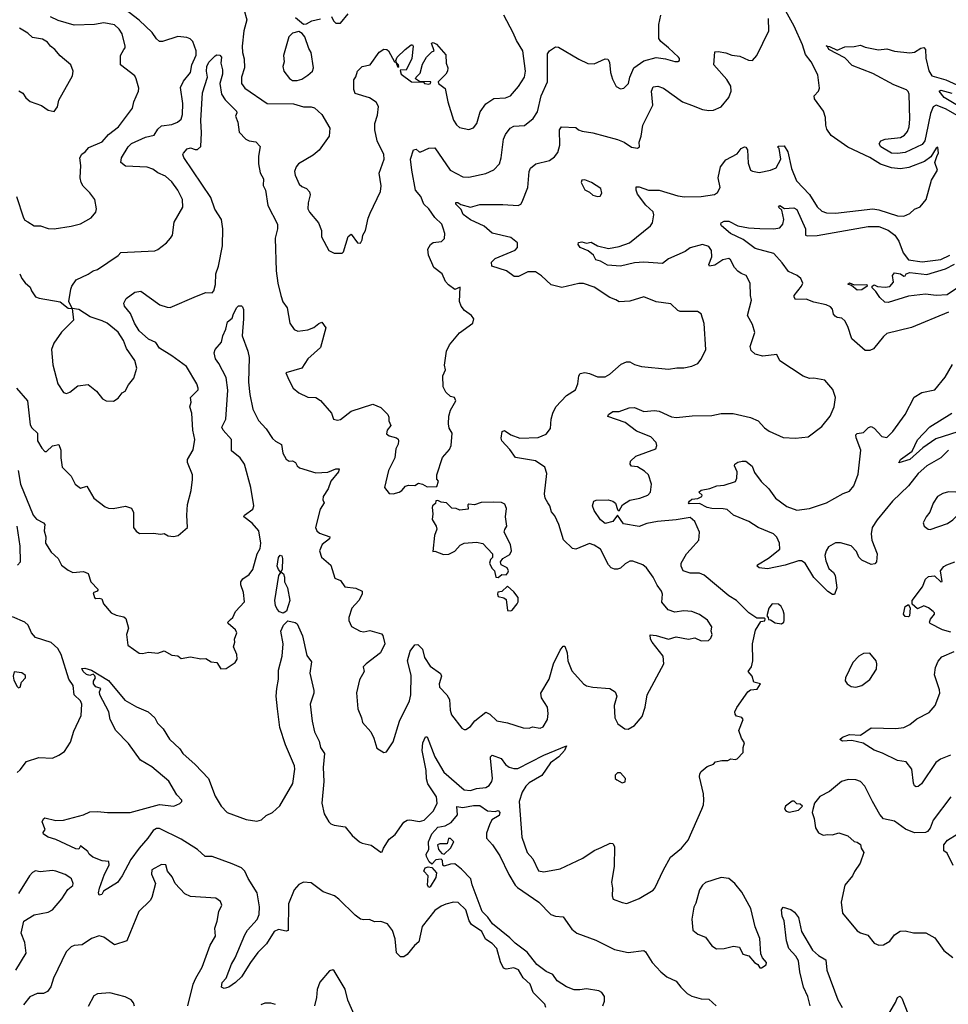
# Model space of a CAD drawing. Extents: x 1954683 to 2060285, y 904798 to 1016299.
# Tile 300 of 472: x 2017112 to 2023113, y 953075 to 959437. Entities that reach past the tile are written whole.
import ezdxf

# ---------------------------------------------------------------- set-up
doc = ezdxf.new("R2010")
doc.units = 0

msp = doc.modelspace()

# ---------------------------------------------------------------- linework, layer by layer
at = {"layer": '0CON10XD'}
for points in [[(2017091.8, 958295), (2017136.3, 958156.3), (2017145, 958142), (2017165, 958130.8), (2017205, 958104.3), (2017245.7, 958105.7), (2017295, 958087.1), (2017335, 958085.8), (2017445, 958102), (2017505, 958118), (2017574.3, 958155.7), (2017605, 958193.3), (2017609.2, 958215), (2017596.9, 958275), (2017565, 958318), (2017521.7, 958361.7), (2017508.6, 958385), (2017502.2, 958415), (2017506.2, 958495), (2017501.1, 958545), (2017512.9, 958567.1), (2017535, 958582.5), (2017558.9, 958611.1), (2017645, 958647.5), (2017685.3, 958694.7), (2017750.6, 958745), (2017840.5, 958865), (2017849.6, 958905), (2017880.8, 958975), (2017882.5, 958995), (2017865.7, 959055), (2017855, 959073.3), (2017762.5, 959145), (2017762.5, 959205), (2017785, 959244.2), (2017793.8, 959255), (2017793.9, 959266.1), (2017774.5, 959344.5), (2017755.8, 959375), (2017725, 959404), (2017655, 959417.1), (2017595, 959405.6), (2017465, 959401.6), (2017360.6, 959430.6), (2017311.2, 959455)], [(2017111.9, 957795), (2017125.8, 957765), (2017147.6, 957737.6), (2017179.1, 957709.1), (2017187.5, 957685), (2017215, 957646.2), (2017237.3, 957637.3), (2017373.9, 957613.9), (2017425, 957573.3), (2017450, 957570), (2017460, 957495), (2017382.1, 957417.9), (2017332.6, 957347.4), (2017317.5, 957305), (2017325.8, 957205.8), (2017358, 957085), (2017395, 957027.5), (2017415, 957022.5), (2017435, 957031.2), (2017488.3, 957071.7), (2017555, 957080), (2017607.7, 957037.7), (2017647, 956987), (2017670, 956975), (2017718.3, 956971.7), (2017747.7, 956992.3), (2017775, 957026.7), (2017793, 957037), (2017815, 957077.5), (2017848.8, 957121.2), (2017868.8, 957185), (2017855.7, 957235), (2017802.9, 957312.9), (2017783.4, 957363.4), (2017748.7, 957418.7), (2017677.1, 957475), (2017645, 957491.8), (2017566.9, 957516.9), (2017495, 957563.3), (2017450, 957570), (2017430, 957615), (2017442.9, 957695), (2017449.2, 957715), (2017476.2, 957755), (2017555, 957791.9), (2017585.7, 957814.3), (2017615, 957823.1), (2017747.3, 957912.7), (2017766.4, 957933.6), (2017985, 957942.5), (2018005, 957951.2), (2018060, 957995), (2018086.7, 958025), (2018098.8, 958045), (2018111.3, 958128.7), (2018167.1, 958225), (2018164.4, 958275), (2018134.6, 958334.6), (2018095, 958389.2), (2018053.8, 958425), (2018005, 958447.8), (2017971.6, 958471.6), (2017935, 958484), (2017795, 958490), (2017766.2, 958515), (2017769.2, 958545), (2017812.5, 958615), (2017835, 958636.7), (2017925, 958677.3), (2017980.3, 958689.7), (2018005, 958730), (2018028.9, 958751.1), (2018095, 958760), (2018131.4, 958775), (2018154.5, 958795), (2018163.6, 958825), (2018165.9, 958895), (2018151.5, 958998.5), (2018171.5, 959038.5), (2018215.3, 959095), (2018225.3, 959144.7), (2018251.8, 959208.2), (2018253.1, 959235), (2018230, 959295), (2018213.2, 959313.2), (2018192.1, 959322.1), (2018135, 959328.8), (2018035, 959295.4), (2018015, 959295.5), (2017995, 959313.1), (2017967.9, 959355), (2017884.2, 959434.2), (2017791.9, 959505)], [(2018433.6, 953176.4), (2018416.1, 953186.1), (2018420.5, 953215), (2018446.9, 953243.1), (2018481.1, 953335), (2018504.1, 953375.9), (2018567.1, 953525), (2018585, 953553.3), (2018647.6, 953622.4), (2018660.5, 953655), (2018662, 953705), (2018647.3, 953795), (2018588.6, 953888.6), (2018566.8, 953935), (2018545, 953956.3), (2018485, 953983), (2018355, 954029.2), (2018310.6, 954030.6), (2018260.9, 954075), (2018155, 954141.6), (2018015, 954210.2), (2017995, 954210.8), (2017975, 954197.8), (2017941.1, 954148.9), (2017884.1, 954085), (2017829.7, 954010.3), (2017774.6, 953905), (2017745, 953863.1), (2017654.4, 953805.6), (2017642.5, 953785), (2017625, 953781.2), (2017620.8, 953795), (2017628.6, 953825), (2017660, 953915), (2017690.6, 953975), (2017687.2, 953997.2), (2017645, 954001.6), (2017585, 954026.1), (2017560, 954045), (2017552.9, 954062.9), (2017505, 954098.6), (2017495, 954077.8), (2017475, 954080), (2017345, 954140.9), (2017295.5, 954155.5), (2017265, 954173.8), (2017264.4, 954185), (2017275.6, 954205), (2017257.3, 954255), (2017265, 954274.2), (2017275, 954280), (2017345, 954263.1), (2017395, 954264.6), (2017525, 954300), (2017565, 954319.2), (2017615, 954321.9), (2017680, 954315), (2017825, 954314.6), (2018015, 954365.9), (2018107.5, 954355), (2018147.3, 954372.7), (2018160, 954385), (2018158.8, 954395), (2018128.5, 954428.5), (2018075, 954516.1), (2017965, 954609.1), (2017893.1, 954653.1), (2017815, 954759.3), (2017732.2, 954845), (2017695.7, 954915), (2017687.5, 954965), (2017630.7, 955075), (2017627.1, 955095), (2017636.7, 955115), (2017605, 955125.6), (2017588.2, 955145), (2017587.9, 955162.1), (2017601.2, 955185), (2017598.3, 955198.3), (2017587.5, 955207.5), (2017565, 955200.6), (2017543.1, 955205), (2017521.8, 955225), (2017512.5, 955245), (2017532.3, 955247.7), (2017575, 955233.3), (2017685, 955168), (2017790.9, 955040.9), (2017866.6, 954996.6), (2017941.2, 954965), (2017986, 954925), (2018002.4, 954892.4), (2018039.2, 954855), (2018079.1, 954789.1), (2018146.7, 954726.7), (2018165.8, 954695), (2018245.3, 954625.3), (2018333.1, 954535), (2018375, 954420.8), (2018413.8, 954355), (2018451.9, 954315), (2018575, 954270), (2018645, 954258.1), (2018675, 954267.5), (2018705, 954294), (2018745.7, 954314.3), (2018792.7, 954357.3), (2018877.8, 954502.2), (2018890.8, 954595), (2018888.4, 954615), (2018830.7, 954750.7), (2018792.9, 954862.9), (2018777.1, 954985), (2018770, 955065), (2018773.8, 955115), (2018784.4, 955175), (2018784.7, 955235), (2018808.4, 955325), (2018815.4, 955405), (2018800, 955485), (2018817.8, 955525), (2018845, 955551.9), (2018892.9, 955542.9), (2018904.3, 955534.3), (2018939.4, 955455), (2018968, 955328), (2018996.8, 955286.8), (2018986.7, 955215), (2019013.5, 955103.5), (2019012.7, 955085), (2018989.3, 955015), (2019002, 954905), (2019017.3, 954835), (2019047.9, 954775), (2019055.6, 954735), (2019080.9, 954695), (2019073.5, 954605), (2019077.5, 954515), (2019064.7, 954374.7), (2019080, 954305), (2019110, 954255), (2019122.2, 954242.2), (2019145, 954232.2), (2019215, 954222.5), (2019261.4, 954165), (2019307.5, 954125), (2019325, 954115.6), (2019383.5, 954103.5), (2019445, 954057.5), (2019455, 954060), (2019463.8, 954085), (2019498.7, 954141.3), (2019537.8, 954172.2), (2019595, 954251.9), (2019615, 954265.5), (2019632.4, 954267.6), (2019695, 954256.2), (2019725, 954264.6), (2019786.9, 954325), (2019808.9, 954375), (2019804.5, 954415), (2019750.6, 954500.6), (2019741.4, 954531.4), (2019739.5, 954585), (2019712.3, 954715), (2019716.2, 954765), (2019735, 954803.3), (2019745, 954803.3), (2019794.1, 954675), (2019852.9, 954575), (2019985, 954460), (2020025, 954456.2), (2020065, 954468.7), (2020125, 954475.7), (2020145, 954488), (2020163.1, 954515), (2020168.2, 954535), (2020155.4, 954665), (2020155.6, 954675), (2020165, 954684.4), (2020223.4, 954663.4), (2020250.8, 954625), (2020275, 954607.8), (2020305, 954598.1), (2020330.6, 954599.4), (2020499.1, 954685), (2020646.7, 954745), (2020631.9, 954715), (2020595.2, 954674.8), (2020542.9, 954635), (2020485.6, 954554.4), (2020404.8, 954505.2), (2020382.2, 954485), (2020358.2, 954445), (2020340, 954385), (2020357.5, 954155), (2020392.5, 954055), (2020428, 954015), (2020465, 953936.7), (2020498.8, 953931.2), (2020605, 953951.2), (2020751.3, 954018.7), (2020825, 954069.4), (2020870.7, 954089.3), (2020927.1, 954117.1), (2020945, 954114), (2020956.9, 954095), (2020954.4, 953965), (2020935.7, 953865), (2020942, 953825), (2020940, 953775), (2020947.5, 953755), (2021005, 953732), (2021035, 953726.7), (2021115, 953758.8), (2021205, 953812), (2021217.1, 953825), (2021272, 953945), (2021318, 954025), (2021388.8, 954085), (2021431.2, 954135), (2021520.8, 954335), (2021530.8, 954365), (2021532.5, 954395), (2021530, 954435), (2021506.2, 954545), (2021506.7, 954565), (2021515, 954580), (2021555, 954612.5), (2021595, 954627.5), (2021608.3, 954641.7), (2021649.3, 954650.7), (2021689.3, 954650.7), (2021708.3, 954661.7), (2021735, 954656.7), (2021749.3, 954660.7), (2021787, 954703), (2021786.7, 954735), (2021796.7, 954765), (2021776.7, 954795), (2021760, 954845), (2021786.7, 954915), (2021777.7, 954927.7), (2021745, 954937.5), (2021735, 954950), (2021733.3, 954965), (2021746.4, 954993.6), (2021817.5, 955095), (2021835, 955107.5), (2021878.3, 955111.7), (2021900, 955145), (2021857, 955157), (2021846, 955195), (2021820, 955225), (2021840.8, 955255), (2021850, 955295), (2021848.1, 955405), (2021867.7, 955492.3), (2021901.7, 955548.3), (2021928.3, 955551.7), (2021930, 955565), (2021925, 955570), (2021875, 955570), (2021825, 955604.2), (2021745, 955683.1), (2021694.2, 955715), (2021535, 955846.9), (2021505, 955861.1), (2021445, 955860), (2021400, 955875), (2021387.1, 955905), (2021386.9, 955925), (2021421.9, 955985), (2021446.9, 956013.1), (2021500, 956075), (2021504.2, 956125), (2021474.3, 956195), (2021445, 956221.4), (2021354.2, 956205.8), (2021233.8, 956195), (2021165, 956182), (2021115, 956161.8), (2021015, 956178.4), (2020975, 956235.5), (2020945.1, 956195), (2020895, 956182.1), (2020865.6, 956205), (2020823.8, 956265), (2020813.9, 956296.1), (2020823.3, 956325), (2020837, 956333), (2020915, 956333.5), (2020945, 956325.9), (2020962.2, 956312.2), (2020975, 956271.4), (2020985, 956264.4), (2021007.2, 956302.8), (2021055, 956331.8), (2021120, 956345), (2021171.2, 956365), (2021187.5, 956385), (2021195.6, 956435), (2021176, 956495), (2021150.4, 956520.4), (2021105, 956548), (2021065, 956551.2), (2021056.2, 956565), (2021060, 956585), (2021092.9, 956617.1), (2021222.5, 956665), (2021230, 956685), (2021225.8, 956705), (2021190.8, 956740.8), (2021097.9, 956777.9), (2021025.8, 956835), (2020913.2, 956873.2), (2020918, 956885), (2020945, 956904.2), (2020985, 956904.3), (2021050.9, 956929.1), (2021085, 956930.6), (2021145, 956905.7), (2021215, 956911.9), (2021245, 956906.5), (2021325, 956871.5), (2021356.3, 956866.3), (2021457.9, 956877.9), (2021585, 956878.6), (2021645, 956891.9), (2021721.7, 956891.7), (2021835, 956867.5), (2021885, 956844), (2021925, 956800), (2021955, 956779.2), (2022045, 956736.9), (2022125, 956734), (2022207.6, 956742.4), (2022295, 956809.2), (2022350, 956875), (2022375.8, 956935), (2022384, 956995), (2022367, 957047), (2022315, 957106.7), (2022245, 957121.2), (2022215, 957118), (2022175, 957134), (2022025, 957233.3), (2022005, 957272.5), (2021915, 957262.5), (2021865, 957275.8), (2021838.3, 957298.3), (2021831.9, 957325), (2021862, 957415), (2021847.9, 957467.9), (2021815.8, 957525), (2021841.2, 957625), (2021834, 957655), (2021832.9, 957735), (2021806.2, 957785), (2021775, 957796), (2021752, 957812), (2021731.4, 957835), (2021705.8, 957885.8), (2021695, 957893.3), (2021655, 957884.5), (2021605, 957850.7), (2021570, 957845), (2021565.7, 957855), (2021585.4, 957905), (2021582.7, 957945), (2021565, 957971.4), (2021525, 957983.5), (2021445, 957962.5), (2021411.5, 957938.5), (2021305, 957890.6), (2021265, 957860.8), (2021145, 957870.7), (2021085, 957866.4), (2020995.4, 957844.6), (2020911.7, 957851.7), (2020865, 957877.5), (2020835.6, 957885.6), (2020819.2, 957915), (2020785, 957942.5), (2020734.5, 957964.5), (2020721.5, 957985), (2020723.6, 957996.4), (2020745, 958000.9), (2020775, 957993.5), (2020805, 957999.2), (2020845, 957975.8), (2020917.7, 957957.7), (2020985, 957971.4), (2021052, 957995), (2021188, 958105), (2021201.4, 958125), (2021209.4, 958175), (2021205.6, 958195), (2021158, 958238), (2021105, 958310), (2021095.6, 958335), (2021095, 958357.5), (2021115, 958356.7), (2021174.6, 958334.6), (2021245, 958334.5), (2021365, 958299.2), (2021407.2, 958292.8), (2021515, 958294.5), (2021602.1, 958307.9), (2021620.5, 958319.5), (2021637.9, 958352.1), (2021626.2, 958415), (2021640.9, 958485), (2021675, 958531.9), (2021749.6, 958570.4), (2021775, 958604.2), (2021795, 958614.3), (2021805, 958612.5), (2021815.6, 958595), (2021820.6, 958510.6), (2021834, 958465), (2021847.1, 958457.1), (2021890.3, 958449.7), (2021965, 958464.2), (2022000, 958480), (2022030, 958535), (2022020, 958605), (2022010, 958615), (2022015, 958620), (2022051.7, 958621.7), (2022075, 958582.5), (2022099.1, 958475), (2022132.2, 958395), (2022217.1, 958307.1), (2022265, 958227.1), (2022295, 958200), (2022325, 958189.4), (2022384.3, 958185.7), (2022625, 958215.4), (2022665, 958209.2), (2022785, 958169.6), (2022825, 958166.9), (2022865, 958183.8), (2022895, 958213.3), (2022932.3, 958227.7), (2022970, 958275), (2023005, 958400), (2023042.5, 958465), (2023026.7, 958515), (2023041.7, 958558.3), (2023050, 958575), (2023045, 958612.5), (2023035, 958607.5), (2022999.1, 958550.9), (2022960, 958520), (2022858.7, 958481.3), (2022805, 958473.2), (2022745, 958479.1), (2022674.3, 958504.3), (2022605, 958546.2), (2022463.8, 958613.8), (2022355, 958688.1), (2022328.7, 958728.7), (2022321.4, 958755), (2022319.4, 958805), (2022306.5, 958845), (2022247.5, 958925), (2022246.2, 958945), (2022273.3, 958975), (2022281.2, 958995), (2022270.5, 959080.5), (2022227.5, 959165), (2022191.2, 959211.2), (2022171.5, 959275), (2022116.9, 959395), (2022062.2, 959492.2)], [(2018560, 959505), (2018579.2, 959435), (2018560.4, 959365), (2018550.4, 959265), (2018552.1, 959225), (2018563.1, 959183.1), (2018563.8, 959125), (2018544.6, 959065), (2018545.5, 959025), (2018566.9, 958995), (2018712, 958895), (2018882, 958892)], [(2018882, 958892), (2018945, 958873.3), (2018995, 958872.9), (2019016.6, 958866.6), (2019064.3, 958825), (2019115.4, 958735.4), (2019112.2, 958685), (2019046.6, 958593.4), (2019009.4, 958560.6), (2018914.7, 958505.3), (2018898.1, 958485), (2018886.9, 958455), (2018891.3, 958431.3), (2018918.1, 958375), (2018935, 958359.4), (2018965.8, 958345), (2018985.6, 958325), (2018989.5, 958305), (2018975.6, 958254.4), (2018974.3, 958215), (2018985, 958193.8), (2019044, 958125), (2019062, 958075), (2019062.7, 958032.7), (2019110, 957945), (2019145, 957927.5), (2019195, 957927.5), (2019205, 957937.5), (2019234.4, 958035.6), (2019255, 958050), (2019295, 957994.2), (2019315, 957993.8), (2019325.8, 958015), (2019330, 958045), (2019346.2, 958075), (2019363.3, 958155), (2019377.5, 958187.5), (2019444.2, 958325.8), (2019447.3, 958362.7), (2019435.8, 958445), (2019467.5, 958535), (2019465, 958566.2), (2019423.1, 958655), (2019407.4, 958725), (2019407.4, 958765), (2019425, 958820), (2019430.8, 958875), (2019415, 958904.3), (2019372.7, 958932.7), (2019280.7, 958960.7), (2019270.8, 958985), (2019271.7, 959048.3), (2019285, 959067.5), (2019296, 959104), (2019310.3, 959119.7), (2019325, 959133.3), (2019377.5, 959145), (2019435, 959226.7), (2019465, 959246.2), (2019485, 959244), (2019495, 959236.2), (2019535, 959163.8), (2019542.5, 959162.5), (2019555, 959130), (2019562.5, 959135), (2019560, 959145), (2019547, 959157), (2019543.3, 959173.3), (2019550.8, 959195), (2019603.8, 959245), (2019642.5, 959275), (2019650, 959275), (2019655.7, 959265), (2019645.8, 959185), (2019609.5, 959110.5), (2019575, 959113.3), (2019570.8, 959109.2), (2019576.5, 959085), (2019644.2, 959035), (2019722.5, 959032.5), (2019727.5, 959025), (2019755, 959020.8), (2019767.5, 959025), (2019770, 959035), (2019695, 959037.5), (2019670, 959055), (2019673.6, 959066.4), (2019699.5, 959090.5), (2019715, 959150), (2019740, 959195), (2019775, 959230), (2019790, 959235), (2019772.5, 959285), (2019785, 959288.8), (2019805, 959278.8), (2019865, 959210), (2019868.8, 959155), (2019879.4, 959125), (2019876.7, 959105), (2019865.4, 959084.6), (2019816.2, 959035), (2019818.8, 959025), (2019861.7, 958991.7), (2019878.1, 958905), (2019915, 958787.5), (2019935, 958756.7), (2019955, 958741.2), (2020015, 958728), (2020045, 958738), (2020067.1, 958765), (2020087.8, 958842.2), (2020125, 958892.5), (2020175, 958927.1), (2020252, 958932), (2020284.4, 958945.6), (2020335.8, 959005), (2020374.2, 959065), (2020380.5, 959105), (2020363.3, 959235), (2020321.7, 959301.7), (2020302, 959352), (2020240.7, 959465)], [(2018895, 959450), (2018945, 959407.5), (2018965, 959410), (2019000.5, 959429.5), (2019055, 959443.3)], [(2019126.4, 959456.4), (2019139.3, 959429.3), (2019155, 959413.3), (2019185, 959414), (2019234, 959475)], [(2019845, 956607.5), (2019890.5, 956659.5), (2019901.2, 956685), (2019906.7, 956765), (2019887, 956797), (2019882.5, 956825), (2019885.8, 956875), (2019896.9, 956913.1), (2019930, 956975), (2019922.5, 956995), (2019895, 957002.5), (2019865, 957030), (2019849.2, 957065), (2019845.5, 957135), (2019863.6, 957173.6), (2019858, 957205), (2019870, 957295), (2019888.6, 957335), (2019955, 957412.5), (2020040, 957475), (2020047.5, 957505), (2020032.5, 957525), (2019987.3, 957557.3), (2019964, 957585), (2019953.8, 957615), (2019958.3, 957708.3), (2019925, 957693.8), (2019883.4, 957723.4), (2019864.5, 957744.5), (2019841.4, 957795), (2019787.5, 957835), (2019754.3, 957915), (2019749.2, 957955), (2019766.2, 957985), (2019785, 957998.1), (2019836.8, 958003.2), (2019856.9, 958023.1), (2019860, 958055), (2019849.7, 958089.7), (2019840.6, 958115), (2019795, 958157.7), (2019756.1, 958215), (2019723.9, 958243.9), (2019703.6, 958295), (2019670.4, 958335), (2019645.3, 958465.3), (2019638.2, 958535), (2019657.5, 958595), (2019675, 958599.5), (2019692.9, 958582.9), (2019705, 958582.1), (2019755, 958605.8), (2019795, 958609.1), (2019894.7, 958464.7), (2019975, 958420.6), (2020015, 958420), (2020125, 958442.5), (2020175, 958465.7), (2020211.9, 958505), (2020224.5, 958545), (2020238.1, 958665), (2020251.9, 958695), (2020282.2, 958735), (2020305, 958747.9), (2020375, 958753.8), (2020431.1, 958798.9), (2020458.1, 958841.9), (2020482.2, 958945), (2020522.9, 959035), (2020523.8, 959216.2), (2020535.4, 959234.6), (2020575, 959261.2), (2020595, 959260), (2020725, 959180.8), (2020783.2, 959153.2), (2020825, 959152.5), (2020895, 959184), (2020912.3, 959182.3), (2020922.7, 959162.7), (2020930, 959095), (2020943.2, 959053.2), (2020966.7, 959005), (2020995, 958990), (2021015.8, 958994.2), (2021045.8, 959025), (2021054.4, 959065), (2021080, 959125), (2021145, 959170), (2021225, 959191.8), (2021284.4, 959184.4), (2021345, 959166.2), (2021365, 959166.7), (2021375, 959173.3), (2021376.2, 959185), (2021368.8, 959195), (2021305, 959254.4), (2021255, 959295.8), (2021242.5, 959315), (2021242.5, 959405), (2021255, 959466.7)], [(2018894.2, 956575), (2018905, 956554), (2018920.7, 956540.7), (2019025, 956508.6), (2019103.8, 956513.8), (2019155, 956535.4), (2019175.5, 956535.5), (2019171.5, 956515), (2019123.3, 956455), (2019104.4, 956405), (2019073.3, 956355), (2019070.9, 956335), (2019080, 956315), (2019052.9, 956275), (2019023.1, 956155), (2019032.5, 956135), (2019049.3, 956119.3), (2019115.7, 956095), (2019115, 956083.1), (2019065.7, 956045), (2019049.2, 956005), (2019062, 955965), (2019122.7, 955912.7), (2019147.7, 955827.7), (2019184.4, 955814.4), (2019212.1, 955772.1), (2019285, 955764.3), (2019326, 955745), (2019325.8, 955725), (2019302.9, 955685), (2019258.1, 955635), (2019238.8, 955575), (2019240, 955555), (2019256.1, 955516.1), (2019311.2, 955485), (2019335, 955480.8), (2019375, 955490), (2019449.4, 955469.4), (2019458.8, 955458.8), (2019471.2, 955405), (2019443.8, 955345), (2019350, 955275), (2019332.5, 955255), (2019337.5, 955225), (2019307.7, 955172.3), (2019288.6, 955088.6), (2019296.2, 954985), (2019321.2, 954925), (2019326.7, 954895), (2019381.2, 954835), (2019401.2, 954795), (2019419.3, 954729.3), (2019465, 954702.5), (2019483, 954707), (2019525, 954770), (2019565.7, 954905), (2019630, 955035), (2019640.6, 955075), (2019642.3, 955202.3), (2019619.2, 955295), (2019635, 955356.2), (2019665, 955397.5), (2019685, 955400), (2019715, 955368.8), (2019728.9, 955315), (2019765, 955260), (2019832.1, 955212.1), (2019837.1, 955195), (2019822.9, 955145), (2019825.7, 955125), (2019871.4, 955075), (2019890, 955045), (2019894.3, 954975), (2019902, 954945), (2019968.3, 954858.3), (2019985, 954850), (2019995, 954850), (2020025, 954870), (2020054.3, 954905.7), (2020125, 954962.5), (2020150.5, 954950.5), (2020195, 954906.2), (2020265, 954893.8), (2020365, 954861.2), (2020405, 954860), (2020425, 954867.5), (2020475, 954860), (2020495, 954868.8), (2020522, 954915), (2020528, 954955), (2020522, 954995), (2020484, 955055), (2020480, 955085), (2020534.3, 955175.7), (2020561.4, 955275), (2020605, 955362.5), (2020625, 955390), (2020635, 955390), (2020650, 955345), (2020654.3, 955294.3), (2020679.7, 955229.7), (2020755, 955146.7), (2020775, 955133.3), (2020815, 955123.8), (2020925.7, 955115.7), (2020961.2, 955095), (2020971.2, 955065), (2020954, 955005), (2020957.5, 954925), (2020978.3, 954888.3), (2021022.5, 954855), (2021043.6, 954853.6), (2021085, 954877.5), (2021133.8, 954935), (2021153.8, 954995), (2021166, 955075), (2021273.8, 955275), (2021270.8, 955325), (2021199.2, 955415), (2021188, 955435), (2021187, 955463), (2021225, 955458.9), (2021305, 955434), (2021355, 955450), (2021435, 955434), (2021475, 955443.8), (2021515, 955423.3), (2021563.3, 955426.7), (2021578.3, 955441.7), (2021586.2, 955465), (2021580, 955485), (2021584, 955515), (2021556.7, 955556.7), (2021505, 955594.2), (2021455, 955612.9), (2021405, 955616.9), (2021345, 955608.1), (2021303.2, 955623.2), (2021262.6, 955672.6), (2021265.8, 955725), (2021260, 955745), (2021232.2, 955782.2), (2021205.4, 955835.4), (2021162, 955895), (2021140, 955915), (2021075, 955937.5), (2021055, 955938.6), (2021025, 955920.8), (2020995, 955892.9), (2020975, 955885.6), (2020955, 955886.5), (2020935, 955895.6), (2020916.9, 955915), (2020866, 956015), (2020825, 956042.5), (2020795, 956052.5), (2020705, 956016.5), (2020685, 956020.6), (2020625.4, 956075.4), (2020596.9, 956175), (2020570.9, 956230.9), (2020548, 956258), (2020538.1, 956295), (2020525, 956316), (2020507.8, 956345), (2020502.8, 956372.8), (2020518.1, 956505), (2020505.6, 956545), (2020445, 956587.1), (2020317, 956607), (2020279.4, 956659.4), (2020226.9, 956715), (2020223.6, 956733.6), (2020229.4, 956775), (2020245, 956783.3), (2020285, 956754.5), (2020345, 956733.3), (2020461.7, 956738.3), (2020515, 956758), (2020542, 956795), (2020545.6, 956855), (2020556.5, 956895), (2020576.4, 956935), (2020645, 957009.4), (2020703.1, 957045), (2020719.1, 957085), (2020724.4, 957135), (2020735, 957151.2), (2020765, 957157.5), (2020795, 957151.4), (2020845, 957129.2), (2020895, 957130), (2020925, 957145.8), (2020998.3, 957211.7), (2021033.2, 957226.8), (2021055.6, 957225.6), (2021085, 957208), (2021130, 957195), (2021305, 957178.6), (2021357.7, 957187.7), (2021405, 957186.7), (2021455, 957198.8), (2021493.6, 957216.4), (2021515, 957242.5), (2021546.2, 957305), (2021534.4, 957474.4), (2021515, 957536.7), (2021491.7, 957551.7), (2021381.1, 957551.1), (2021365, 957558.6), (2021320.9, 957600.9), (2021225, 957614.3), (2021145.5, 957645.5), (2021055, 957617.1), (2020985, 957614), (2020965, 957627.5), (2020925, 957640.9), (2020825, 957709.2), (2020755, 957733.1), (2020725, 957733.1), (2020615, 957706.9), (2020545.8, 957724.2), (2020485, 957781.4), (2020445, 957806.7), (2020395, 957808.2), (2020335, 957778.5), (2020306.6, 957776.6), (2020258.8, 957815), (2020164, 957845), (2020160.5, 957869.5), (2020185.6, 957894.4), (2020315, 957946.9), (2020329.5, 957965), (2020328.2, 957995), (2020285, 958028.8), (2020165, 958058), (2020113.6, 958103.6), (2020025, 958144.6), (2019978.9, 958178.9), (2019965, 958210.8), (2019930.8, 958245), (2019931.2, 958255), (2019944.3, 958255.7), (2019962.8, 958242.8), (2020025, 958226), (2020085, 958242.5), (2020235, 958243.5), (2020334.1, 958235.9), (2020350, 958245), (2020359.7, 958260.3), (2020396.8, 958353.2), (2020404.3, 958455.7), (2020412.7, 958477.3), (2020447.5, 958505), (2020535, 958526.9), (2020568.9, 958551.1), (2020590.3, 958579.7), (2020601.9, 958625), (2020600.8, 958725), (2020614.4, 958745), (2020705, 958741.2), (2020724.3, 958724.3), (2020746.9, 958716.9), (2020815, 958705.5), (2020975, 958662.5), (2021017.5, 958645), (2021065, 958612.9), (2021105, 958606.7), (2021116.7, 958615), (2021115.8, 958645), (2021129.1, 958685), (2021138, 958755), (2021202.7, 958885), (2021194.6, 958975), (2021205, 959002.5), (2021235, 959006.4), (2021273.5, 958993.5), (2021395.8, 958905), (2021454.5, 958884.5), (2021525, 958855.6), (2021565, 958849.2), (2021595, 958851.4), (2021645.5, 958874.5), (2021694.3, 958935), (2021709.5, 958975), (2021708, 959008), (2021681.3, 959051.3), (2021597.5, 959145), (2021605, 959228.8), (2021625, 959232), (2021675, 959222), (2021715, 959207.1), (2021765, 959200.8), (2021822.5, 959175), (2021847.7, 959172.3), (2021876.2, 959205), (2021953.1, 959365), (2021950.5, 959445)], [(2017107.3, 958977.3), (2017132.7, 958962.7), (2017152.1, 958932.1), (2017179.1, 958909.1), (2017252.7, 958882.7), (2017295, 958852), (2017335, 958844.3), (2017356.6, 958873.4), (2017365, 958916.7), (2017454, 959075), (2017456.7, 959105), (2017443.3, 959145), (2017373, 959203), (2017340, 959245), (2017312, 959265), (2017290.9, 959290.9), (2017260.3, 959310.3), (2017195, 959322.5), (2017165, 959350), (2017111.2, 959381.2)], [(2018875, 959044), (2018905, 959044.3), (2018935, 959053.3), (2018975, 959078), (2019004.2, 959105), (2019011.4, 959125), (2018995.7, 959225), (2018980, 959250), (2018953.8, 959325), (2018937.7, 959347.7), (2018915, 959360), (2018875, 959348.8), (2018852, 959325), (2018817.1, 959205), (2018820.8, 959165), (2018812.5, 959135), (2018820, 959105), (2018855.8, 959055.8), (2018875, 959044)], [(2023175, 958815.6), (2023095, 958859.9), (2023035, 958884.1), (2023015.3, 958874.7), (2022998.4, 958831.6), (2022970.4, 958695), (2022960.6, 958655), (2022945, 958629.7), (2022835, 958578.7), (2022785, 958571.5), (2022746, 958575), (2022677.5, 958615), (2022665.8, 958635), (2022676.2, 958655), (2022705.3, 958664.7), (2022805, 958674.7), (2022829.9, 958690.1), (2022850, 958715), (2022860, 958745), (2022864.3, 958795), (2022860, 958955), (2022853.4, 958973.4), (2022842.8, 958982.8), (2022761.8, 959015), (2022625, 959089.5), (2022491.1, 959141.1), (2022445, 959190), (2022341.1, 959245), (2022333, 959263), (2022323, 959267), (2022346.1, 959263.9), (2022395, 959240.4), (2022445, 959261.4), (2022505, 959264.4), (2022545, 959271.9), (2022575, 959258.6), (2022662.2, 959242.2), (2022715, 959248.1), (2022765.7, 959234.3), (2022865, 959223.3), (2022895, 959227.1), (2022935, 959252.5), (2022955, 959258), (2022965, 959243.8), (2022968.6, 959188.6), (2022987, 959107), (2023006.3, 959075), (2023097.7, 959047.7), (2023167.9, 959015)], [(2017091.4, 957055), (2017161.9, 956975), (2017180, 956820), (2017190.4, 956800.4), (2017227.5, 956765), (2017227.1, 956715), (2017255, 956668), (2017275, 956647.5), (2017285, 956645.8), (2017325, 956682.7), (2017365, 956691.2), (2017377.3, 956655), (2017377.1, 956605), (2017386, 956545), (2017445, 956486.7), (2017470, 956435), (2017505, 956410), (2017545, 956423.1), (2017592, 956345), (2017665, 956288.8), (2017685, 956280), (2017715, 956278), (2017795, 956293.8), (2017835, 956280), (2017848.3, 956251.7), (2017846.7, 956155), (2017865, 956132.5), (2017887, 956117), (2017975, 956120), (2018025, 956112), (2018045, 956116.7), (2018071.7, 956101.7), (2018105, 956096.9), (2018135.7, 956104.3), (2018196, 956155), (2018191.2, 956235), (2018196.7, 956305), (2018220, 956395), (2018228.8, 956465), (2018228, 956495), (2018196, 956575), (2018196, 956595), (2018232.2, 956657.8), (2018243.3, 956725), (2018230.5, 956785), (2018224.2, 956895), (2018211.2, 956935), (2018220, 956965), (2018216.7, 956995), (2018265.8, 957044.2), (2018266.2, 957055), (2018256, 957085), (2018189.4, 957195), (2018095.6, 957265.6), (2018015.6, 957315), (2017991.8, 957351.8), (2017945, 957372.3), (2017885, 957426.8), (2017854.2, 957475), (2017828.1, 957538.1), (2017788.6, 957585), (2017785.8, 957605), (2017800, 957635), (2017855, 957675.6), (2017895, 957682.5), (2018016.7, 957595), (2018065, 957578.8), (2018085, 957578), (2018255, 957651.2), (2018315, 957673.8), (2018355, 957672), (2018367.3, 957685), (2018376.6, 957725), (2018380.3, 957795), (2018396.4, 957845), (2018422.7, 957975), (2018424.2, 958085.8), (2018415.2, 958145.2), (2018372.6, 958212.6), (2018347.6, 958287.6), (2018173.6, 958546.4), (2018166.7, 958565), (2018170, 958575), (2018195, 958602), (2018215, 958609.2), (2018245, 958597.1), (2018262.1, 958597.9), (2018283.5, 958616.5), (2018287.9, 958705), (2018282.2, 958785), (2018292.9, 958965), (2018325.6, 959065), (2018319.3, 959105), (2018321.9, 959135), (2018335, 959161.5), (2018375, 959203.8), (2018385, 959208.8), (2018405, 959206.7), (2018415.5, 959195), (2018412.5, 959155), (2018421.7, 959111.7), (2018421.8, 959085), (2018406.2, 959023.8), (2018415.9, 958955), (2018439.7, 958919.7), (2018512.5, 958845), (2018516, 958835), (2018506, 958814), (2018520.8, 958775), (2018529.3, 958709.3), (2018574.2, 958664.2), (2018595, 958653.8), (2018637, 958647), (2018665, 958617.5), (2018654.3, 958555), (2018655.6, 958505), (2018666.8, 958446.8), (2018688.1, 958408.1), (2018685.8, 958365), (2018700, 958335), (2018715, 958236.7), (2018777.1, 958115), (2018778.1, 958085), (2018763.1, 958025), (2018770.4, 957815), (2018780.6, 957735), (2018800, 957655), (2018813, 957613), (2018840, 957575), (2018857, 957477), (2018885.6, 957435.6), (2018910, 957425), (2018975, 957433.3), (2019013, 957447), (2019045, 957473.8), (2019065, 957482.5), (2019091.2, 957445), (2019055, 957318.8), (2018974, 957246), (2018934.4, 957185.6), (2018832.5, 957155), (2018850.7, 957110.7), (2018880, 957055), (2018915, 957026.2), (2018975, 956998.8), (2019025, 956996.7), (2019056.4, 956976.4), (2019126.2, 956895), (2019140, 956855), (2019165, 956850), (2019185, 956854.2), (2019255, 956906.9), (2019395, 956953.3), (2019445, 956932), (2019490, 956885), (2019498.3, 956868.3), (2019496.7, 956845), (2019510, 956815), (2019486, 956785), (2019481.4, 956761.4), (2019498.6, 956748.6), (2019547.5, 956735), (2019557.3, 956727.3), (2019560, 956715), (2019557.5, 956695), (2019542, 956665), (2019536.7, 956605), (2019496.2, 956525), (2019470, 956415), (2019500, 956375), (2019525, 956373.8), (2019565, 956383.8), (2019582.5, 956395), (2019606.1, 956423.9), (2019625, 956430), (2019665, 956427.5), (2019688.3, 956441.7), (2019715, 956436.7), (2019745, 956417.5), (2019808.3, 956421.7), (2019817.5, 956455), (2019808.3, 956468.3), (2019807.5, 956495), (2019845, 956607.5)], [(2023172.8, 958882.8), (2023087.1, 958935), (2023054.3, 958975), (2023065, 958981.2), (2023135, 958961.3)], [(2020845, 958293.3), (2020862.5, 958297.5), (2020873.3, 958316.7), (2020868, 958345), (2020806.2, 958385), (2020765, 958402.5), (2020745, 958400), (2020740, 958385), (2020765, 958337.5), (2020795, 958322.5), (2020815, 958303.3), (2020845, 958293.3)], [(2022695, 957388.8), (2022629.8, 957310.2), (2022605, 957298.6), (2022575, 957300), (2022489.2, 957375), (2022464.4, 957455), (2022445, 957491.2), (2022425, 957507.5), (2022395, 957512.5), (2022381.1, 957521.1), (2022371.9, 957535), (2022365, 957566.7), (2022351.7, 957581.7), (2022324.5, 957594.5), (2022245, 957611.5), (2022195, 957630), (2022125, 957628.8), (2022116, 957645), (2022117.5, 957655), (2022164.5, 957715), (2022173.6, 957735), (2022160.8, 957765), (2022135.5, 957785), (2022079.9, 957809.9), (2022040.3, 957865), (2021985.2, 957925.2), (2021865, 957959.3), (2021786.4, 958016.4), (2021705.6, 958055), (2021647.5, 958105), (2021642.5, 958115), (2021646.2, 958125), (2021665, 958134.4), (2021695, 958134.5), (2021753.3, 958105), (2021822.7, 958092.7), (2021895, 958088.6), (2021985, 958085.6), (2022025, 958091.9), (2022043.1, 958115), (2022050, 958145), (2022037.5, 958205), (2022016.7, 958225), (2022025, 958235.7), (2022055, 958216), (2022115, 958220.4), (2022135, 958210.4), (2022189.6, 958085), (2022191.2, 958045), (2022200.7, 958040.7), (2022265, 958041.4), (2022595, 958100), (2022665, 958100.3), (2022725, 958077.6), (2022766.7, 958045), (2022794.2, 958005), (2022821.2, 957931.2), (2022856, 957886), (2022945, 957871.2), (2023065, 957888), (2023123.1, 957915)], [(2023205.3, 957725), (2023105, 957659.8), (2023035, 957654.8), (2022965, 957663.3), (2022855, 957651.3), (2022725, 957608.9), (2022702.3, 957612.3), (2022670.9, 957640.9), (2022645, 957681.2), (2022620.8, 957705), (2022620, 957715), (2022635, 957723.8), (2022655, 957713.8), (2022705, 957707.5), (2022735, 957712), (2022758.3, 957741.7), (2022752, 957785), (2022765, 957801.2), (2022803.9, 957793.9), (2022825, 957780), (2022835, 957782.5), (2022840, 957795), (2022865, 957803.1), (2022975, 957791.3), (2023095, 957827.3), (2023152.8, 957857.2)], [(2022525, 957688.2), (2022488.3, 957718.3), (2022463.1, 957726.9), (2022475, 957735.5), (2022504, 957724), (2022585.5, 957725.5), (2022589.2, 957715), (2022555, 957691.3), (2022525, 957688.2)], [(2017101.2, 956525), (2017117.5, 956435), (2017200, 956235), (2017220.1, 956210.1), (2017266.2, 956186.2), (2017275.4, 956175.4), (2017270.6, 956135), (2017280.8, 956095), (2017279.5, 956055), (2017315, 955995.7), (2017360, 955955), (2017383.1, 955913.1), (2017425, 955880), (2017455, 955864.3), (2017525, 955872.5), (2017555, 955857.5), (2017570.8, 955805), (2017620, 955755), (2017612.5, 955745), (2017586.7, 955733.3), (2017595, 955703.3), (2017605, 955696.7), (2017625, 955700), (2017643.3, 955695), (2017652.7, 955662.7), (2017702.5, 955605), (2017735, 955590), (2017785, 955578.8), (2017797.3, 955567.3), (2017816, 955505), (2017802.5, 955465), (2017810, 955395), (2017885, 955344), (2017905, 955341.2), (2017945, 955350), (2018005, 955343.8), (2018045, 955358.8), (2018095, 955330), (2018135, 955326), (2018155, 955310), (2018215, 955320), (2018282.7, 955307.3), (2018315, 955310), (2018348.3, 955288.3), (2018385, 955282.5), (2018411.7, 955241.7), (2018445.8, 955244.2), (2018505, 955282.5), (2018516.7, 955305), (2018516.2, 955335), (2018494, 955385), (2018503.3, 955415), (2018500, 955435), (2018516.2, 955475), (2018505.8, 955495), (2018458.8, 955535), (2018458, 955545), (2018475, 955560.6), (2018488.9, 955575), (2018506, 955614), (2018565.8, 955675), (2018558.6, 955735), (2018540.5, 955785), (2018541.8, 955805), (2018555, 955824.3), (2018595, 955851.9), (2018618.1, 955885), (2018646.9, 955985), (2018665, 956020), (2018671.1, 956055), (2018658.1, 956135), (2018615, 956184), (2018559.4, 956225), (2018564.4, 956235), (2018618.9, 956275), (2018625.4, 956295), (2018605, 956413.3), (2018565.5, 956565), (2018537.3, 956605), (2018480.3, 956650.3), (2018480.4, 956725), (2018426.5, 956785), (2018417.3, 956805), (2018444, 956856), (2018456.7, 957043.3), (2018445.4, 957125), (2018399.5, 957215), (2018376.7, 957245), (2018369.4, 957285), (2018375.6, 957305), (2018417, 957353), (2018423.8, 957395), (2018443.6, 957436.4), (2018455, 957484.2), (2018485, 957507.5), (2018492.7, 957537.3), (2018515, 957577.5), (2018527, 957587), (2018545, 957587.5), (2018551.7, 957581.7), (2018558.6, 957565), (2018558.9, 957505), (2018550, 957395), (2018586.2, 957295), (2018594.2, 957254.2), (2018590.4, 957095), (2018598.7, 957015), (2018619.5, 956919.5), (2018655, 956847.1), (2018705, 956792.5), (2018745, 956731.4), (2018765, 956713.1), (2018803.1, 956693.1), (2018813.3, 956635), (2018835, 956597.5), (2018853.3, 956585), (2018875.5, 956585.5), (2018894.2, 956575)], [(2023115, 957547.8), (2022875, 957448.1), (2022715, 957409.2), (2022695, 957388.8)], [(2023113.3, 956655), (2023065, 956606.4), (2022975.2, 956554.8), (2022917.3, 956505), (2022856.2, 956425), (2022751.5, 956325), (2022653.1, 956205), (2022620.5, 956155), (2022613.5, 956115), (2022619.6, 956075), (2022653.1, 955985), (2022648, 955935), (2022638.9, 955921.1), (2022615, 955917.5), (2022553.9, 955943.9), (2022533.8, 955963.8), (2022519.8, 955999.8), (2022485, 956036.9), (2022416.6, 956056.6), (2022384, 956056), (2022339.8, 956030.2), (2022323.1, 956005), (2022314.1, 955975), (2022320.8, 955940.8), (2022341.7, 955891.7), (2022372, 955865), (2022382, 955845), (2022393.3, 955765), (2022377, 955723), (2022365, 955722.5), (2022335, 955742), (2022245, 955832.5), (2022187.1, 955925), (2022165, 955940), (2022145, 955940), (2022058.2, 955911.8), (2021945, 955888.7), (2021890, 955895), (2021877.5, 955905), (2021880, 955915), (2021952.1, 955957.9), (2022024.3, 956015), (2022021.8, 956055), (2022005, 956092.5), (2021982.5, 956115), (2021885, 956155.4), (2021824.2, 956194.2), (2021725, 956234.8), (2021685, 956271.1), (2021657.3, 956277.3), (2021585, 956278.2), (2021555, 956285.4), (2021505, 956310.7), (2021438.6, 956308.6), (2021434.4, 956315), (2021440, 956325), (2021455, 956339.4), (2021495, 956343.8), (2021520, 956355), (2021523.3, 956365), (2021501.2, 956385), (2021515, 956397.3), (2021571.7, 956408.3), (2021617.5, 956425), (2021665, 956430), (2021736.8, 956453.2), (2021747.5, 956475), (2021748.6, 956515), (2021732, 956555), (2021733.8, 956565), (2021752.3, 956577.7), (2021780, 956585), (2021805, 956583.8), (2021845, 956552.5), (2021860.2, 956510.2), (2021902.9, 956452.9), (2021953.5, 956405), (2021995.7, 956345), (2022070.4, 956290.4), (2022135, 956267.3), (2022215, 956277.5), (2022325, 956314.6), (2022433.9, 956376.1), (2022475, 956391.5), (2022501.5, 956425), (2022530.3, 956500.3), (2022548.8, 956655), (2022517.8, 956735), (2022515.8, 956754.2), (2022525, 956764), (2022565, 956768.6), (2022597.6, 956802.4), (2022615, 956809.2), (2022635, 956797.5), (2022683.4, 956743.4), (2022715, 956738), (2022755, 956776.2), (2022834.4, 956885), (2022892.2, 956997.8), (2022941.3, 957028.7), (2023025, 957046.2), (2023093.8, 957126.2), (2023140.3, 957209.7)], [(2023175, 956773), (2023031.5, 956728.5), (2022949, 956671), (2022865, 956595.6), (2022793, 956573), (2022803.1, 956595), (2022880, 956650), (2022915, 956722.5), (2022993.7, 956806.3), (2023136.5, 956893.5)], [(2022995, 956143.8), (2023107.9, 956182.1), (2023143.3, 956205), (2023169.1, 956230.9), (2023203.8, 956275), (2023207.7, 956292.3), (2023206.4, 956326.4), (2023185, 956370), (2023163, 956383), (2023115, 956386), (2023077.5, 956375), (2023043.8, 956355), (2023015, 956312.5), (2022993.8, 956255), (2022970, 956225), (2022950, 956185), (2022957.5, 956165), (2022982.5, 956145), (2022995, 956143.8)], [(2020205, 955832.5), (2020228.3, 955851.7), (2020255, 955850), (2020267, 955863), (2020270, 955875), (2020262.5, 955895), (2020223.6, 955913.6), (2020220, 955935), (2020233.6, 955956.4), (2020279.5, 955980.5), (2020291.2, 956005), (2020284.2, 956045), (2020243.8, 956126.2), (2020246.4, 956143.6), (2020260, 956165), (2020251.4, 956225), (2020258.8, 956278.8), (2020246.7, 956306.7), (2020225, 956317.5), (2020175, 956320), (2020095, 956318), (2020051.7, 956301.7), (2020015, 956307.5), (2020008.3, 956301.7), (2020010, 956275), (2019957, 956267), (2019931.7, 956278.3), (2019905, 956280), (2019870, 956315), (2019835, 956320), (2019815, 956330), (2019801.7, 956328.3), (2019798.3, 956311.7), (2019780, 956295), (2019777.5, 956285), (2019782.5, 956245), (2019777, 956207), (2019803.6, 956163.6), (2019808, 956145), (2019792, 956105), (2019781.7, 956001.7), (2019795, 956002.5), (2019850.7, 955980.7), (2019885, 955983.3), (2019925, 956003.3), (2019958.6, 956041.4), (2019983.6, 956053.6), (2020065, 956060), (2020105, 956052), (2020167.5, 955985), (2020167, 955963), (2020155, 955950), (2020147.5, 955925), (2020163, 955893), (2020180, 955875), (2020190, 955835), (2020205, 955832.5)], [(2017098.1, 955911.9), (2017116.8, 955933.2), (2017114.1, 956035), (2017095.3, 956165)], [(2018815, 955602.7), (2018790, 955610), (2018775, 955628.8), (2018765, 955652.5), (2018761.5, 955685), (2018785.7, 955845), (2018800, 955865), (2018783.9, 955883.9), (2018776.7, 955905), (2018785, 955962.5), (2018795, 955976), (2018805, 955973.3), (2018810.8, 955955), (2018808, 955885), (2018800, 955870), (2018816, 955856), (2018823.3, 955835), (2018824, 955805), (2018842, 955765), (2018856.7, 955685), (2018835.6, 955615), (2018815, 955602.7)], [(2023129.7, 955479.7), (2023074.7, 955494.7), (2022995.9, 955535.9), (2022991.2, 955545), (2022997.3, 955562.7), (2023024, 955595), (2023023.8, 955605), (2023015, 955613.8), (2022985, 955636.7), (2022955, 955650), (2022915, 955630), (2022880, 955660), (2022878.8, 955685), (2022946.7, 955773.3), (2022965, 955822), (2022985, 955839.2), (2023023.3, 955843.3), (2023065, 955803.8), (2023072.5, 955807.5), (2023062, 955875), (2023085, 955904.2), (2023103.3, 955915), (2023155, 955932.9)], [(2020285, 955617.5), (2020295, 955622.5), (2020327.7, 955662.3), (2020333.3, 955675), (2020332.5, 955702.5), (2020305, 955740), (2020265, 955777.5), (2020227, 955743), (2020201.7, 955738.3), (2020200, 955725), (2020205, 955710), (2020241.7, 955701.7), (2020255, 955690), (2020265, 955620), (2020285, 955617.5)], [(2022035, 955532.5), (2022050, 955545), (2022052.5, 955555), (2022052.5, 955595), (2022045, 955620), (2022032.5, 955645), (2022015, 955660), (2021975, 955662.5), (2021953.3, 955635), (2021940, 955585), (2021950, 955575), (2021951.7, 955561.7), (2021965, 955560), (2021995, 955540), (2022035, 955532.5)], [(2022855, 955578.8), (2022835, 955580), (2022824.2, 955595), (2022834, 955645), (2022855, 955657.5), (2022867.5, 955635), (2022863.3, 955585), (2022855, 955578.8)], [(2017095, 954573.8), (2017115, 954590), (2017155.7, 954644.3), (2017235, 954670), (2017325, 954666.2), (2017365, 954683.8), (2017400.5, 954709.5), (2017440.7, 954769.3), (2017460.8, 954839.2), (2017509.7, 954940.3), (2017513.1, 955015), (2017505.4, 955035.4), (2017464.3, 955075), (2017457.7, 955135), (2017429.6, 955175), (2017380.2, 955335), (2017358.6, 955375), (2017315, 955413.2), (2017214.7, 955444.7), (2017187.5, 955475), (2017166.7, 955525), (2017145.2, 955545.2), (2017065, 955577.6)], [(2023128, 954685), (2023062, 954658), (2023032.6, 954637.4), (2022939.3, 954500.7), (2022918.3, 954481.7), (2022905, 954480), (2022895, 954487.5), (2022889.2, 954505), (2022877.5, 954595), (2022841.2, 954641.2), (2022785, 954651.4), (2022688.6, 954698.6), (2022635, 954716.7), (2022563.4, 954763.4), (2022488.6, 954778.6), (2022430, 954775), (2022412.5, 954785), (2022428.8, 954801.2), (2022475, 954818.1), (2022545, 954814.2), (2022615, 954861.2), (2022775, 954857.5), (2022825, 954864.3), (2022865, 954884), (2022910.6, 954919.4), (2022990.3, 954959.7), (2023027.5, 955005), (2023057.5, 955085), (2023056.8, 955106.8), (2023024.5, 955204.5), (2023029.7, 955250.3), (2023047.3, 955292.7), (2023070.6, 955319.4), (2023150, 955355)], [(2022515, 955124.2), (2022553.3, 955135), (2022606.4, 955173.6), (2022648.8, 955241.2), (2022652, 955275), (2022646, 955295), (2022605, 955343.3), (2022565, 955342.5), (2022535, 955323.8), (2022496.8, 955283.2), (2022448, 955185), (2022446.2, 955165), (2022460, 955145), (2022485, 955128.8), (2022515, 955124.2)], [(2017105, 955118.8), (2017115, 955123.3), (2017124.3, 955155.7), (2017148.8, 955185), (2017149.5, 955199.5), (2017125, 955216.2), (2017076, 955224), (2017070.8, 955195), (2017075, 955170), (2017095, 955128), (2017105, 955118.8)], [(2021005, 954506.7), (2021025, 954512.5), (2021026.2, 954535), (2020995, 954570), (2020975, 954570), (2020960, 954555), (2020960, 954535), (2020970, 954525), (2021005, 954506.7)], [(2023129.2, 954415), (2023015.8, 954265), (2022995.8, 954214.2), (2022977.7, 954192.3), (2022965, 954186.2), (2022895, 954183.1), (2022836, 954206), (2022765, 954257.5), (2022695, 954273.8), (2022671.3, 954301.3), (2022622.9, 954385), (2022574.4, 954484.4), (2022545.5, 954515.5), (2022515.5, 954525.5), (2022465, 954527.1), (2022423.8, 954515), (2022345, 954450), (2022282.5, 954417.5), (2022247.5, 954375), (2022236.7, 954333.3), (2022232.5, 954315), (2022246.1, 954276.1), (2022255.9, 954215.9), (2022274.1, 954184.1), (2022305, 954167.5), (2022335, 954173.3), (2022365, 954169.2), (2022405, 954182), (2022463.9, 954163.9), (2022505, 954127.5), (2022525, 954122.5), (2022545, 954107.5), (2022550, 954085), (2022567.5, 954055), (2022543.6, 953986.4), (2022506, 953934), (2022494.4, 953905.6), (2022444.3, 953845), (2022420.8, 953735), (2022430, 953665), (2022525, 953550), (2022545, 953536.2), (2022592, 953522), (2022635, 953471.2), (2022665, 953456.7), (2022695, 953460), (2022735, 953483.8), (2022766, 953525), (2022803, 953547), (2022835, 953549.2), (2022887.3, 953537.3), (2022966.8, 953536.8), (2023025, 953504), (2023083.7, 953423.7), (2023142.5, 953377.5)], [(2022085, 954316.7), (2022115, 954322.5), (2022145, 954330), (2022170, 954355), (2022155, 954367.5), (2022135, 954370), (2022117, 954387), (2022105, 954387.5), (2022060, 954355), (2022053.8, 954335), (2022065, 954323.3), (2022085, 954316.7)], [(2020881.1, 953065), (2020890.6, 953095), (2020890.6, 953125), (2020875, 953150.6), (2020855, 953161.2), (2020775, 953175.9), (2020731.9, 953168.1), (2020695, 953168.9), (2020645, 953188.1), (2020585, 953227.5), (2020557.4, 953267.4), (2020515, 953286.1), (2020455, 953331.8), (2020391.1, 953411.1), (2020315, 953469.3), (2020278.8, 953505), (2020166.9, 953595), (2020137.4, 953637.4), (2020101.2, 953675), (2020035, 953846), (2020028.2, 953885), (2019967.5, 953947.5), (2019925, 953982.9), (2019895, 953980.8), (2019855, 953966.7), (2019846.7, 953975), (2019843.3, 954005), (2019835, 954013.3), (2019801.7, 954008.3), (2019775, 953980), (2019757.5, 953995), (2019740.7, 954030.7), (2019738.8, 954045), (2019756.7, 954075), (2019754, 954124), (2019775, 954175.8), (2019815, 954219.4), (2019862.1, 954227.9), (2019900, 954250), (2019940.3, 954299.7), (2019936.4, 954353.6), (2019975, 954346.5), (2020045, 954360), (2020085, 954359.2), (2020134.3, 954324.3), (2020185, 954321.2), (2020205, 954327.5), (2020215.6, 954315), (2020210, 954295), (2020164, 954266), (2020148.6, 954235), (2020128.8, 954181.2), (2020128.3, 954148.3), (2020166.7, 954105), (2020215.2, 954035.2), (2020273.6, 953913.6), (2020313.8, 953845), (2020329.3, 953829.3), (2020465.9, 953735.9), (2020545, 953656.2), (2020575, 953643.8), (2020625, 953640), (2020680.9, 953560.9), (2020713.3, 953535), (2020835, 953490.5), (2020955, 953429.4), (2021045, 953408.9), (2021145, 953423.8), (2021156, 953415), (2021199.2, 953345), (2021254.3, 953285), (2021295, 953252.2), (2021355, 953224.2), (2021384.4, 953185), (2021425, 953145.6), (2021455, 953128.5), (2021515, 953110.6), (2021565, 953108.1), (2021612.5, 953065)], [(2023145, 953972.5), (2023105, 954052.5), (2023085, 954067.5), (2023084, 954106), (2023107.5, 954135), (2023170.8, 954175)], [(2019855, 954044.2), (2019896.4, 954083.6), (2019917.5, 954125), (2019895, 954147.5), (2019882.5, 954147.5), (2019875, 954112.5), (2019827, 954113), (2019812.5, 954105), (2019817.5, 954075), (2019839.2, 954049.2), (2019855, 954044.2)], [(2017087.3, 953295), (2017153.1, 953405), (2017144.2, 953475), (2017120.8, 953535), (2017138, 953612), (2017205, 953652.9), (2017295, 953670), (2017324.5, 953685.5), (2017385, 953756.2), (2017422.7, 953817.3), (2017455, 953842.5), (2017458, 953855), (2017446.2, 953885), (2017435.5, 953895.5), (2017405, 953913.8), (2017345, 953936.2), (2017325, 953940), (2017245, 953932), (2017215, 953938), (2017195, 953926.9), (2017175, 953904.3), (2017105, 953792)], [(2018198.1, 953065), (2018233.1, 953205), (2018249.4, 953245), (2018290.5, 953315), (2018342.6, 953457.4), (2018376.7, 953515), (2018373.4, 953566.6), (2018388.7, 953611.3), (2018398.8, 953675), (2018418.8, 953715), (2018408.8, 953738.8), (2018380.5, 953760.5), (2018215, 953772.5), (2018178.3, 953788.3), (2018117.5, 953855), (2018098.3, 953898.3), (2018066.4, 953936.4), (2018056.4, 953976.4), (2018027.5, 953977.5), (2017966.7, 953945), (2017963.3, 953915), (2017988.8, 953855), (2017966.2, 953765), (2017955, 953746.2), (2017882.9, 953675), (2017805, 953484.3), (2017725, 953459.2), (2017655, 953509.4), (2017625, 953516.9), (2017575, 953500.6), (2017515, 953458.9), (2017465, 953454.5), (2017443.7, 953446.3), (2017412.1, 953415), (2017330, 953245), (2017312.2, 953187.8), (2017292.1, 953157.9), (2017265.8, 953144.2), (2017224.5, 953145.5), (2017177.6, 953122.4), (2017137.2, 953072.8)], [(2019755, 953830), (2019747.5, 953845), (2019752.5, 953905), (2019724, 953935), (2019732.5, 953957.5), (2019752.5, 953962.5), (2019775, 953960), (2019806.2, 953925), (2019800.8, 953895), (2019765, 953833.3), (2019755, 953830)], [(2020512, 953055), (2020505, 953076.7), (2020430.9, 953150.9), (2020410.8, 953205), (2020365.5, 953245.5), (2020335, 953298), (2020305, 953311.4), (2020255, 953301.9), (2020238.3, 953308.3), (2020219.8, 953349.8), (2020195.3, 953435.3), (2020165, 953467.1), (2020122.5, 953495), (2020099.2, 953545), (2020031.4, 953591.4), (2020017.1, 953615), (2019995, 953685.8), (2019945, 953734), (2019915, 953735.7), (2019865, 953721.9), (2019835, 953709.5), (2019795, 953681.5), (2019713, 953577), (2019691.7, 953478.3), (2019662.9, 953455), (2019615, 953396), (2019595, 953382), (2019572, 953382), (2019547.5, 953407.5), (2019537.8, 953497.8), (2019521.3, 953551.3), (2019489.2, 953595), (2019445, 953610.4), (2019405, 953608.1), (2019373.5, 953623.5), (2019335, 953621.1), (2019315, 953626), (2019280.2, 953650.2), (2019175, 953753.9), (2019146.5, 953775), (2019072.8, 953802.8), (2018995, 953860), (2018945, 953864.4), (2018915, 953849.4), (2018885.7, 953815), (2018849.6, 953725), (2018847.7, 953552.3), (2018835, 953547.1), (2018785, 953558), (2018756.7, 953545), (2018707.9, 953465), (2018651, 953409), (2018603.8, 953346.2), (2018545, 953252.1), (2018506.9, 953215), (2018464.1, 953185.9), (2018433.6, 953176.4)], [(2021905, 953310), (2021935, 953330), (2021937.5, 953345), (2021912.5, 953375), (2021900.7, 953400.7), (2021895, 953500), (2021865.8, 953575.8), (2021837.5, 953695), (2021779.1, 953799.1), (2021733.8, 953855), (2021695, 953888), (2021645, 953894), (2021545, 953861.2), (2021523.8, 953845), (2021506.2, 953815), (2021481.7, 953728.3), (2021467.7, 953702.3), (2021456.7, 953625), (2021462.5, 953555), (2021495, 953527.5), (2021545, 953510), (2021585, 953453.3), (2021615, 953433.8), (2021665, 953436.2), (2021725, 953450), (2021763.6, 953443.6), (2021785, 953400), (2021825, 953387.5), (2021860, 953345), (2021883, 953333), (2021895, 953310), (2021905, 953310)], [(2022219.3, 953065), (2022205.4, 953125), (2022177.7, 953185), (2022153.5, 953285), (2022144.1, 953355), (2022126.9, 953386.9), (2022083.2, 953435), (2022067.5, 953485), (2022051.9, 953615), (2022040, 953645), (2022036, 953685), (2022046.4, 953703.6), (2022095, 953688), (2022119.7, 953669.7), (2022145.6, 953635.6), (2022164.4, 953545), (2022235.8, 953425), (2022275, 953390), (2022322.6, 953362.6), (2022328.5, 953295), (2022398.5, 953105), (2022427.3, 953055)], [(2019289.2, 952975), (2019231.7, 953101.7), (2019215, 953172.5), (2019145, 953292.5), (2019135, 953297.5), (2019115, 953292.5), (2019051.7, 953218.3), (2019035, 953170), (2019030.3, 953119.7), (2019016.2, 953065)], [(2017853.6, 953063.6), (2017846.7, 953085), (2017832.5, 953105), (2017793.9, 953123.9), (2017695, 953150), (2017615, 953142.5), (2017590.7, 953129.3), (2017555, 953060)], [(2022708.3, 952981.7), (2022772.4, 953087.6), (2022785, 953120), (2022798.8, 953128.8), (2022813.3, 953115), (2022850.8, 953015)], [(2018765, 953073.3), (2018735, 953083.3), (2018697, 953083), (2018669.3, 953070.7)]]:
    msp.add_lwpolyline(points, dxfattribs=at)

doc.saveas('drawing.dxf')
